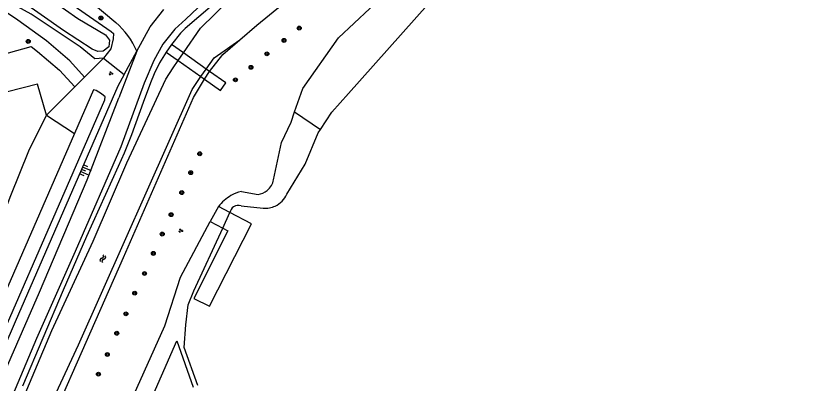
# Model space of a CAD drawing. Extents: x 133000 to 136000, y 400500 to 403500.
# Drawn here: x 134041.5 to 134203.7, y 401611.2 to 401686.5 of the extents above; entities that cross this region are included whole.
import ezdxf

# ---------------------------------------------------------------- set-up
doc = ezdxf.new("R2010")
doc.units = 0
for name, color, linetype in [('gg-knt-BGT kruinlijn', 7, 'Continuous'), ('gg-knt-bovenkant onderkant talud', 7, 'Continuous'), ('gg-knt-onverhard', 7, 'Continuous'), ('gg-kntw-bovenkant insteek waterloop', 7, 'Continuous'), ('gg-kntw-waterlijn', 7, 'Continuous'), ('gg-kwrk-kunstwerk niveau 01', 7, 'Continuous'), ('gg-kwrk-steiger', 7, 'Continuous'), ('gt-grn-groengrens', 7, 'Continuous'), ('gt-grn-weggrens', 7, 'Continuous'), ('gt-symb-boom', 7, 'Continuous'), ('gt-symb-groenvak', 7, 'Continuous'), ('gt-symb-talud symbool', 7, 'Continuous'), ('gt-symb-watersymbool', 7, 'Continuous')]:
    doc.layers.add(name, color=color, linetype=linetype)

# ---------------------------------------------------------------- blocks, each defined once
blk = doc.blocks.new('gt0-BOOM')
at = {"layer": 'gt-symb-boom'}
for radius in [0.4, 0.2]:
    blk.add_circle((0, 0), radius, dxfattribs=at)
blk = doc.blocks.new('gt0-GRVAK')
at = {"layer": 'gt-symb-groenvak'}
for p, q in [((-0.11, 0.19), (-0.23, 0.24)), ((-0.18, 0.15), (0.09, 0.15)), ((-0.09, 0.21), (-0.16, 0.32)), ((-0.05, 0.21), (-0.05, 0.39)), ((0, 0.21), (0.06, 0.32)), ((0.01, 0.19), (0.13, 0.24)), ((0.26, -0.05), (0.2, 0.06)), ((0.3, -0.05), (0.3, 0.13)), ((0.35, -0.05), (0.41, 0.06)), ((-0.25, -0.23), (-0.36, -0.18)), ((-0.32, -0.26), (-0.05, -0.26)), ((-0.23, -0.21), (-0.29, -0.1)), ((-0.18, -0.2), (-0.18, -0.02)), ((-0.14, -0.21), (-0.07, -0.1)), ((-0.12, -0.23), (0, -0.18)), ((0.24, -0.07), (0.12, -0.02)), ((0.17, -0.11), (0.44, -0.11)), ((0.37, -0.07), (0.49, -0.02))]:
    blk.add_line(p, q, dxfattribs=at)
blk = doc.blocks.new('gt0-WA')
at = {"layer": 'gt-symb-watersymbool'}
for centre, start, end in [((-0.32, 0.02), 28.0725, 151.9275), ((0.43, 0.42), 208.0725, 331.9275), ((-0.32, -0.43), 28.0725, 151.9275), ((0.43, -0.03), 208.0725, 331.9275)]:
    blk.add_arc(centre, 0.425, start, end, dxfattribs=at)
blk = doc.blocks.new('gt0-TALUD_1')
at = {"layer": 'gt-symb-talud symbool'}
for p, q in [((-1, -1), (-1, 0)), ((0.5, -2), (0.5, 0)), ((-0.5, -2), (-0.5, 0)), ((0, -1), (0, 0)), ((1, -1), (1, 0))]:
    blk.add_line(p, q, dxfattribs=at)

msp = doc.modelspace()

# ---------------------------------------------------------------- linework, layer by layer
at = {"layer": 'gg-knt-BGT kruinlijn'}
msp.add_line((134063.79, 401674.52), (134066.35, 401679.29), dxfattribs=at)
for points in [[(134063.79, 401674.52), (134062.49, 401672.11), (134055.01, 401655.04), (134041.43, 401623.79), (134029.32, 401595.8)], [(134052.4, 401558.72), (134060.53, 401584.55), (134068.31, 401605.52), (134074.57, 401619.88)]]:
    msp.add_lwpolyline(points, dxfattribs=at)
at = {"layer": 'gg-knt-bovenkant onderkant talud'}
msp.add_line((134074.57, 401619.88), (134077.94, 401610.39), dxfattribs=at)
at = {"layer": 'gg-knt-onverhard'}
msp.add_line((134066.35, 401679.29), (134062.65, 401669.69), dxfattribs=at)
for points in [[(134203.19, 401798.86), (134200.82, 401798.03), (134193.79, 401793.75), (134186.12, 401787.44), (134162.62, 401764.49), (134135.75, 401738.75), (134112.19, 401716.78), (134089.99, 401698.68), (134076.39, 401685.87), (134074.13, 401683.79), (134071.72, 401680.74), (134069.83, 401677.34), (134067.9, 401672.74), (134063.1, 401659.66), (134053.7, 401638.18), (134045.76, 401620.34), (134038.63, 401603.45)], [(134014.18, 401698.69), (134026.29, 401700.28), (134033.63, 401701.38), (134036.45, 401701.15), (134038.81, 401700.29), (134041.8, 401698.97), (134050.71, 401693.59), (134056.96, 401689.41), (134062.05, 401685.18)], [(134000, 401561.39), (134021.32, 401580.13), (134026.73, 401587.09), (134030.37, 401593.46), (134033.5, 401600.51), (134046.39, 401629.89), (134056.17, 401652.88), (134062.65, 401669.69)]]:
    msp.add_lwpolyline(points, dxfattribs=at)
msp.add_arc((134051.1, 401672.67), 16.62, 23.4638, 48.7886, dxfattribs=at)
at = {"layer": 'gg-kntw-bovenkant insteek waterloop'}
for p, q in [((134059.52, 401677.88), (134057.77, 401677.74)), ((134080.25, 401673.55), (134081.3, 401675.11)), ((134057.5, 401671.33), (134053.58, 401662.38)), ((134087.81, 401650.53), (134091.25, 401649.9))]:
    msp.add_line(p, q, dxfattribs=at)
for points in [[(134098.73, 401666.83), (134100.43, 401671.66), (134107.72, 401682.04), (134117.42, 401691.12), (134142.13, 401714.52), (134157.62, 401729.83), (134188.25, 401757.85), (134195.38, 401760.29)], [(134087.52, 401681.58), (134091.02, 401684.59), (134100.61, 401692.56), (134121.01, 401709.33), (134143.22, 401730.26), (134148.68, 401735.75)], [(134027.21, 401699.59), (134027.92, 401699.61), (134038.31, 401699.15), (134049.72, 401691.24), (134061.13, 401683.34), (134061.59, 401682.88), (134061.54, 401681.82), (134061.02, 401679.78), (134059.52, 401677.88)], [(134057.77, 401677.74), (134054.71, 401680.15), (134044.66, 401686.88), (134039.24, 401689.93), (134037.64, 401690.76), (134036.03, 401691.16), (134033.64, 401691.26), (134030.9, 401690.83), (134028.76, 401690.29)], [(134081.92, 401688.71), (134076.3, 401683.93), (134075.29, 401682.98), (134073.46, 401680.65)], [(134081.3, 401675.11), (134084.02, 401678.57), (134087.52, 401681.58)], [(134072.37, 401679.11), (134071.02, 401676.92), (134069.94, 401674.61), (134069.16, 401672.77), (134067.65, 401668.74), (134065.3, 401662.15), (134063.76, 401658.37), (134062.55, 401655.62), (134056.03, 401641.25), (134051.23, 401630.25), (134042.92, 401610.57)], [(134000, 401544.51), (134029.81, 401570.17), (134032.58, 401572.71), (134034.51, 401574.81), (134038.1, 401580.73), (134041.64, 401587.22), (134063.66, 401636.99), (134077.99, 401669.8), (134080.25, 401673.55)], [(134000, 401566.15), (134004.25, 401569.77), (134019.3, 401582.83), (134021.39, 401584.98), (134022.97, 401586.88), (134024.13, 401588.51), (134025.18, 401590.21), (134026.19, 401592.09), (134027.3, 401594.54), (134028.62, 401597.91), (134059.81, 401669.28), (134059.84, 401669.93), (134059.1, 401670.5), (134058.04, 401671.2), (134057.5, 401671.33)], [(134094.43, 401652.92), (134096.06, 401660.54), (134098, 401664.75), (134098.73, 401666.83)], [(134053.58, 401662.38), (134027.28, 401602.31), (134023.66, 401593.98), (134022.23, 401591.34), (134021.55, 401590.26), (134020.34, 401588.67), (134018.67, 401586.6), (134015.35, 401582.68), (134000, 401569.35)], [(134049.93, 401559.87), (134056.28, 401581.73), (134065.75, 401608.81), (134072.09, 401622.94), (134075.29, 401632.94), (134081.42, 401644.33)]]:
    msp.add_lwpolyline(points, dxfattribs=at)
for centre, radius, start, end in [((134090.74, 401653.62), 3.75, 309.6368, 349.3157), ((134089.32, 401643.69), 7, 102.4579, 121.5032), ((134090.74, 401653.62), 3.75, 277.8019, 309.642), ((134090.51, 401641.49), 9.5, 120.6903, 141.3268)]:
    msp.add_arc(centre, radius, start, end, dxfattribs=at)
at = {"layer": 'gg-kntw-waterlijn'}
for p, q in [((134074.85, 401677.36), (134075.92, 401678.91)), ((134079.53, 401674.06), (134080.6, 401675.6)), ((134087.78, 401647.58), (134092.3, 401647.07)), ((134084, 401642.96), (134085.48, 401646.17))]:
    msp.add_line(p, q, dxfattribs=at)
for points in [[(134075.92, 401678.91), (134079.45, 401684.01), (134085.44, 401689.94), (134095.68, 401698.7), (134119.15, 401717.31), (134146.05, 401743.17), (134176.73, 401773.7), (134190.87, 401787.77), (134197.63, 401792.87), (134202.37, 401795.34), (134203.71, 401795.83)], [(134104.04, 401663.23), (134106.41, 401666.76), (134109.83, 401670.57), (134159.73, 401726.63), (134176.66, 401740.49), (134193.8, 401750.06)], [(134027.58, 401697.39), (134028.59, 401697.51), (134032.87, 401697.44), (134036.32, 401697.05), (134039.85, 401695.83), (134044.13, 401693.19), (134054.23, 401685.95), (134059.96, 401682.62), (134060.75, 401681.57), (134060.59, 401680.18), (134059.47, 401679.26), (134058.38, 401679.2), (134057.2, 401679.66), (134051.34, 401683.54), (134042.18, 401690.03), (134038.73, 401691.91), (134035.6, 401692.7), (134032.21, 401692.93), (134028.47, 401692.04)], [(134080.6, 401675.6), (134082.2, 401677.9), (134087.52, 401681.58)], [(133991.4, 401543.78), (133992.3, 401546.35), (133992.87, 401547.56), (133995.17, 401549.74), (134007.78, 401560.58), (134025.89, 401575.46), (134028.26, 401577.86), (134031.16, 401582.57), (134033.49, 401586.35), (134041.4, 401604.15), (134048.9, 401622), (134057.4, 401640.34), (134064.28, 401656.38), (134072.34, 401673.57), (134073.82, 401675.88), (134074.85, 401677.36)], [(133992.63, 401542.26), (133998.38, 401544.47), (134033.58, 401576.4), (134037.09, 401581.99), (134054.38, 401619.05), (134077.71, 401671.44), (134079.53, 401674.06)], [(134097.16, 401649.97), (134100.89, 401656.14), (134103.57, 401662.53), (134104.04, 401663.23)], [(134078.89, 401610.74), (134076.07, 401618.52), (134076.44, 401623.16), (134076.89, 401627.26), (134078.04, 401630.12), (134084, 401642.96)]]:
    msp.add_lwpolyline(points, dxfattribs=at)
for centre, radius, start, end in [((134092.69, 401651.94), 4.89, 295.2237, 336.2436), ((134087.22, 401645.91), 1.76, 124.7519, 171.2548), ((134087.22, 401645.91), 1.76, 71.4265, 124.8542), ((134092.69, 401651.94), 4.88, 265.408, 295.1976)]:
    msp.add_arc(centre, radius, start, end, dxfattribs=at)
at = {"layer": 'gg-kwrk-kunstwerk niveau 01'}
for p, q in [((134073.46, 401680.65), (134072.37, 401679.11)), ((134075.92, 401678.91), (134073.46, 401680.65)), ((134072.37, 401679.11), (134074.85, 401677.36)), ((134074.85, 401677.36), (134079.53, 401674.06)), ((134080.6, 401675.6), (134075.92, 401678.91)), ((134081.3, 401675.11), (134080.6, 401675.6)), ((134084.61, 401672.77), (134081.3, 401675.11)), ((134079.53, 401674.06), (134080.25, 401673.55))]:
    msp.add_line(p, q, dxfattribs=at)
msp.add_lwpolyline([(134080.25, 401673.55), (134083.52, 401671.24), (134084.61, 401672.77)], dxfattribs=at)
at = {"layer": 'gg-kwrk-steiger'}
for p, q in [((134083.09, 401647.43), (134081.42, 401644.33)), ((134085.48, 401646.17), (134083.09, 401647.43)), ((134081.42, 401644.33), (134084, 401642.96))]:
    msp.add_line(p, q, dxfattribs=at)
msp.add_lwpolyline([(134084, 401642.96), (134085.03, 401642.41), (134078.07, 401628.59), (134081.26, 401626.97), (134089.88, 401643.86), (134085.48, 401646.17)], dxfattribs=at)
at = {"layer": 'gt-grn-groengrens'}
for p, q in [((134055.62, 401673.98), (134059.52, 401677.88)), ((134059.52, 401677.88), (134063.79, 401674.52)), ((134055.62, 401673.98), (134053.61, 401671.97)), ((134053.61, 401671.97), (134047.84, 401666.19)), ((134047.84, 401666.19), (134053.58, 401662.38)), ((134098.73, 401666.83), (134104.04, 401663.23))]:
    msp.add_line(p, q, dxfattribs=at)
for points in [[(134055.62, 401673.98), (134052.61, 401677.28), (134047.81, 401681.37), (134041.93, 401685.62), (134037.68, 401688.46), (134034.52, 401689.44), (134033.05, 401689.6), (134027.78, 401688.78), (133724.6, 401611.74)], [(133727.21, 401601.23), (133880.49, 401639.52), (134035.33, 401677.67), (134044.67, 401680.21), (134046, 401679.24), (134050.51, 401675.42), (134053.61, 401671.97)], [(134047.84, 401666.19), (134045.98, 401672.55), (133910.94, 401638.05), (133752.13, 401597.63), (133770.28, 401526.55), (133850.18, 401546.92)], [(133999.75, 401585.05), (134001.02, 401585.38), (134007.48, 401594.65), (134025.83, 401614.83), (134031.33, 401625.83), (134040.5, 401649.68), (134044.17, 401658.85), (134047.84, 401666.19)]]:
    msp.add_lwpolyline(points, dxfattribs=at)
at = {"layer": 'gt-grn-weggrens'}
msp.add_lwpolyline([(134066.35, 401679.29), (134069.11, 401684.26), (134071.9, 401687.8)], dxfattribs=at)

# ---------------------------------------------------------------- block references
at = {"layer": 'gt-symb-boom'}
for p in [(134059, 401686.09), (134099.69, 401684.01), (134044.08, 401681.29), (134096.57, 401681.49), (134093.05, 401678.74), (134089.78, 401675.96), (134086.6, 401673.4), (134079.27, 401658.24), (134077.42, 401654.37), (134075.58, 401650.28), (134073.4, 401645.76), (134071.57, 401641.77), (134069.75, 401637.81), (134067.94, 401633.69), (134065.92, 401629.66), (134064.12, 401625.42), (134062.25, 401621.43), (134060.32, 401617.08), (134058.48, 401613.04)]:
    msp.add_blockref('gt0-BOOM', p, dxfattribs=at)
at = {"layer": 'gt-symb-groenvak'}
for p in [(134061.02, 401674.74), (134075.35, 401642.48)]:
    msp.add_blockref('gt0-GRVAK', p, dxfattribs=at)
at = {"layer": 'gt-symb-talud symbool', "xscale": 1.0002929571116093, "yscale": 1.0002929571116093, "rotation": 66.74124066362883}
msp.add_blockref('gt0-TALUD_1', (134055.01, 401655.04), dxfattribs=at)
at = {"layer": 'gt-symb-watersymbool', "rotation": 66.1771005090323}
msp.add_blockref('gt0-WA', (134059.36, 401636.68), dxfattribs=at)

doc.saveas('drawing.dxf')
